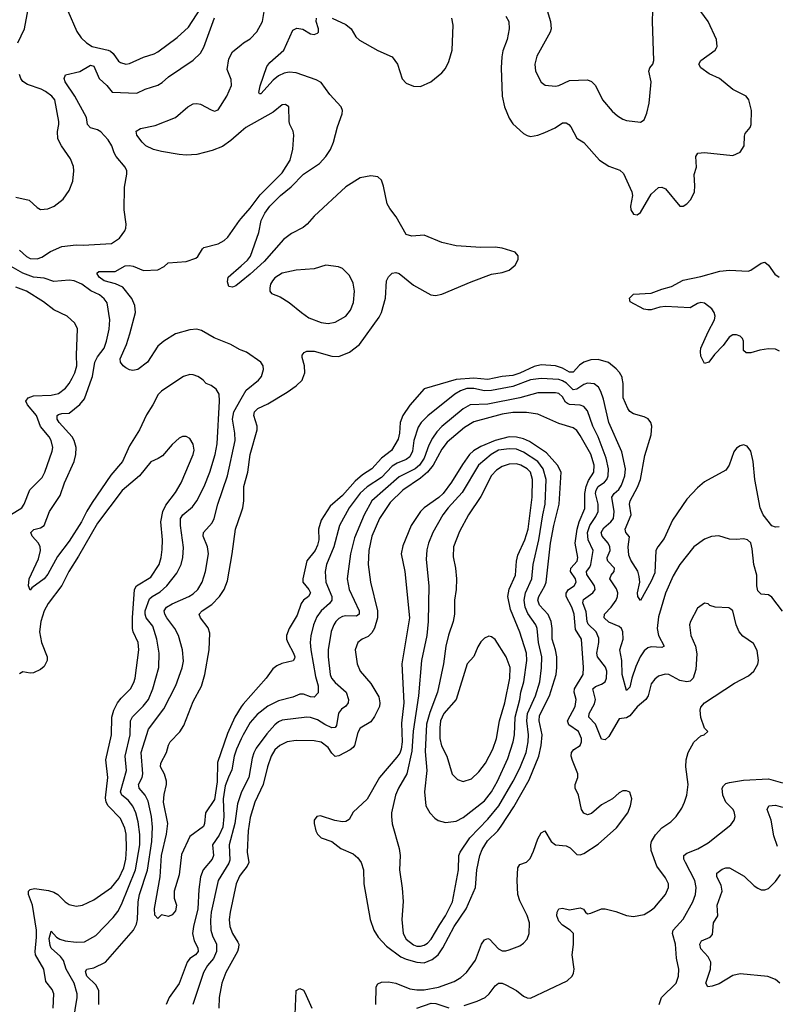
# Model space of a CAD drawing. Header units: inches. Extents: x 1682530 to 1839546, y 640742 to 791647.
# Tile 606 of 656: x 1758752 to 1763014, y 696472 to 702021. Entities that reach past the tile are written whole.
import ezdxf

# ---------------------------------------------------------------- set-up
doc = ezdxf.new("R2010")
doc.units = ezdxf.units.IN
doc.header["$MEASUREMENT"] = 0
for name, color, linetype in [('B7659', 7, 'Continuous'), ('B7669', 7, 'Continuous'), ('B7750', 7, 'Continuous'), ('B7760', 7, 'Continuous')]:
    doc.layers.add(name, color=color, linetype=linetype)

msp = doc.modelspace()

# ---------------------------------------------------------------- linework, layer by layer
at = {"layer": 'B7659', "color": 5}
for points, elevation in [([(1758700.7, 699230), (1758763.5, 699270), (1758776.3, 699290), (1758808.1, 699371.9), (1758878.6, 699441.4), (1758893.5, 699470), (1758935.3, 699590), (1758937.7, 699610), (1758929, 699650), (1758918.2, 699670), (1758868.2, 699728.2), (1758845.8, 699790), (1758795.3, 699850), (1758786.4, 699870), (1758800.4, 699890), (1758830, 699901.1), (1758930, 699905.1), (1758970, 699914.6), (1759010, 699944.1), (1759031.4, 699970), (1759046.8, 700000)], 780), ([(1759659.1, 700000), (1759550, 699926.9), (1759532.4, 699907.6), (1759502.8, 699850), (1759465.7, 699794.3), (1759427.3, 699710), (1759370, 699619.1), (1759330.6, 699530), (1759265.5, 699454.5), (1759159.7, 699300.3), (1759129.4, 699250.6), (1759100.1, 699190), (1759030, 699081.2), (1758964.2, 698995.8), (1758910, 698896.8), (1758889, 698870), (1758820.5, 698819.5), (1758810, 698806.6), (1758801.1, 698830), (1758805, 698870), (1758856.9, 698983.1), (1758869.9, 699030), (1758866.9, 699050), (1758857, 699070), (1758822, 699110), (1758814, 699130), (1758832.4, 699147.6), (1758870, 699157.3), (1758888.9, 699171.1), (1758919.8, 699250), (1758980.7, 699339.3), (1759004.6, 699410), (1759058.8, 699530), (1759067.4, 699570), (1759069.2, 699610), (1759059.2, 699650), (1759046.6, 699670), (1758973.9, 699750), (1758963.4, 699770), (1758963.7, 699790), (1758970, 699796), (1758990, 699801.3), (1759030, 699803.2), (1759090, 699851.6), (1759116.8, 699883.2), (1759159.1, 700000)], 760), ([(1759039.5, 696290), (1759076.3, 696510), (1759075.6, 696530), (1759057.9, 696590), (1759014.2, 696670), (1758998.3, 696718.3), (1758981, 696741), (1758930, 696788.4), (1758923.1, 696803.1), (1758917.4, 696842.6), (1758930, 696883), (1758958.6, 696850), (1758978.2, 696838.2), (1759008.8, 696828.8), (1759070, 696821.8), (1759116.6, 696823.3), (1759181.4, 696858.6), (1759278.5, 696961.5), (1759304.5, 696995.5), (1759325, 697035), (1759405.1, 697230), (1759428.9, 697370), (1759428.3, 697428.3), (1759419.6, 697499.6), (1759405.8, 697550), (1759388.9, 697588.9), (1759362.8, 697622.8), (1759326.9, 697650), (1759319.2, 697670), (1759352.7, 697790), (1759345.4, 697870), (1759374.3, 697990), (1759376.3, 698070), (1759387.9, 698092.1), (1759448, 698152), (1759477, 698190), (1759502.5, 698250), (1759536.6, 698370), (1759538.5, 698450), (1759525.3, 698530), (1759502.8, 698602.8), (1759463.6, 698650), (1759457.9, 698670), (1759459.5, 698690), (1759483.9, 698756.1), (1759498.9, 698770), (1759543.7, 698796.3), (1759579.9, 698830), (1759637.9, 698902.1), (1759662.3, 698950), (1759671.2, 698990), (1759674.6, 699045.4), (1759657.1, 699170), (1759658.4, 699210), (1759670.7, 699230), (1759724.8, 699275.2), (1759750, 699309.2), (1759790.4, 699390), (1759823.4, 699470), (1759852.8, 699570), (1759864.1, 699630), (1759877.2, 699870), (1759875.3, 699910), (1759859.2, 699939.2), (1759830, 699959.7), (1759802.7, 699970), (1759785.6, 699990), (1759771, 700000)], 760), ([(1759197.7, 696470), (1759196.9, 696550), (1759180.6, 696580.6), (1759130.6, 696630), (1759123.4, 696656.6), (1759129.9, 696670.1), (1759170, 696676.8), (1759235.3, 696710), (1759392.3, 696890), (1759410, 696924), (1759415.6, 696950), (1759419.9, 697050), (1759426.2, 697090), (1759472.3, 697227.7), (1759496.4, 697390), (1759500.1, 697470), (1759494.2, 697530), (1759475.7, 697615.7), (1759458.5, 697650), (1759424.5, 697690), (1759422.6, 697702.6), (1759421.5, 697710), (1759441.6, 697750), (1759445, 697770), (1759436.9, 697890), (1759477.8, 698022.2), (1759563.3, 698136.7), (1759630.9, 698269.1), (1759667.6, 698367.6), (1759673.9, 698406.1), (1759669.2, 698470), (1759646.4, 698550), (1759626.4, 698590), (1759579.9, 698650), (1759568.8, 698670), (1759565.9, 698690), (1759579.4, 698710), (1759610, 698729), (1759705.4, 698770), (1759730, 698785), (1759755, 698810), (1759779.1, 698850), (1759798.5, 698910), (1759814.9, 699010), (1759809.2, 699050), (1759785.2, 699110), (1759787, 699130), (1759835.4, 699184.6), (1759848.2, 699210), (1759867.2, 699290), (1759923.1, 699450), (1759965, 699650), (1759964.5, 699690), (1759951.5, 699770), (1759957.6, 699810), (1760000, 699883.5)], 740), ([(1758940.7, 696450), (1758944.6, 696530), (1758935, 696555), (1758899.5, 696599.6), (1758888.1, 696670), (1758841.8, 696750), (1758838.4, 696770), (1758847.4, 696850), (1758846.8, 696890), (1758823.4, 697030), (1758801.7, 697090), (1758800.8, 697110), (1758810, 697118.4), (1758835.8, 697124.2), (1758913.6, 697113.6), (1758943.5, 697103.5), (1758966.2, 697090), (1759008.4, 697048.4), (1759030, 697034.7), (1759070, 697025), (1759105.2, 697030), (1759170, 697060.2), (1759270, 697129.5), (1759310, 697181.3), (1759338.4, 697241.6), (1759349.2, 697290), (1759354.5, 697350), (1759351.6, 697430), (1759345.1, 697465.1), (1759319, 697519), (1759249.5, 697589.5), (1759239.6, 697610), (1759235, 697635), (1759248.2, 697750), (1759236.8, 697850), (1759269.3, 697990), (1759270.4, 698090), (1759282.4, 698130), (1759302.3, 698170), (1759322.6, 698197.4), (1759376.3, 698250), (1759395.3, 698284.7), (1759402.6, 698310), (1759422.7, 698470), (1759418.4, 698510), (1759391.3, 698570), (1759386.9, 698590), (1759386.8, 698650), (1759398.1, 698810), (1759410, 698830.9), (1759490, 698878.2), (1759537.3, 698950), (1759549.4, 698990), (1759554.2, 699034.2), (1759555.9, 699090), (1759547.8, 699190), (1759557.4, 699250), (1759574.8, 699285.2), (1759630, 699356.5), (1759661.2, 699410), (1759729.8, 699570), (1759733.9, 699593.9), (1759728.5, 699628.5), (1759710, 699660.9), (1759690, 699672.3), (1759670, 699672), (1759650, 699662), (1759610, 699627), (1759556.4, 699563.6), (1759532.1, 699547.9), (1759490, 699529.6), (1759427.4, 699450), (1759330, 699367.7), (1759190, 699182.5), (1759083.1, 698996.9), (1759028.6, 698911.4), (1758990, 698832.8), (1758911.4, 698730), (1758890, 698689.7), (1758870.1, 698629.9), (1758863.3, 698570), (1758874.4, 698510), (1758906, 698430), (1758906.2, 698410), (1758890, 698376), (1758870, 698358.1), (1758830, 698340.7), (1758810, 698338.7), (1758770, 698346.3), (1758750, 698335.1)], 780), ([(1760000, 698147.8), (1759963.1, 698090), (1759922.5, 697997.5), (1759865.7, 697834.3), (1759864.6, 697724.6), (1759850, 697626.5), (1759799.3, 697550), (1759793.6, 697490), (1759786.9, 697473.1), (1759710, 697418), (1759663.7, 697316.3), (1759650, 697202), (1759621.6, 697110), (1759622.4, 697070), (1759634.4, 697030), (1759630, 696999), (1759610, 696975.3), (1759590, 696966), (1759550, 696975.3), (1759530, 696955.3), (1759513.2, 696973.2), (1759511.5, 697011.5), (1759543, 697190), (1759549.9, 697309.9), (1759579.4, 697430), (1759586.2, 697490), (1759562.5, 697610), (1759565.4, 697654.6), (1759578.2, 697710), (1759578.7, 697730), (1759567.9, 697767.9), (1759544.8, 697810), (1759547.7, 697830), (1759579.7, 697890), (1759590, 697933), (1759600.5, 697950), (1759653.4, 698006.6), (1759676.2, 698043.8), (1759730, 698177.6), (1759775.5, 698264.5), (1759795.7, 698330), (1759818.6, 698470), (1759823.5, 698563.5), (1759814.1, 698594.1), (1759771.1, 698650), (1759763.5, 698670), (1759780.5, 698690), (1759834.8, 698725.2), (1759877.7, 698770), (1759904.7, 698810), (1759922.3, 698857.7), (1759949.2, 699010), (1759967.9, 699150), (1760000, 699241.9)], 720), ([(1760000, 697968.5), (1759973.8, 697910), (1759960.3, 697870), (1759947.7, 697792.3), (1759927.4, 697752.6), (1759910, 697703), (1759898.5, 697630), (1759902.6, 697530), (1759895.5, 697470), (1759875.8, 697424.2), (1759838.8, 697370), (1759843.6, 697310), (1759836.6, 697290), (1759785, 697230), (1759770.1, 697189.9), (1759761.5, 697118.5), (1759756, 697010), (1759730.1, 696910), (1759724.7, 696870), (1759734.2, 696830), (1759755.6, 696790), (1759756.8, 696770), (1759742.1, 696750), (1759710.1, 696729.9), (1759695.1, 696710), (1759651.2, 696588.8), (1759593.9, 696510), (1759576.4, 696470)], 740), ([(1760000, 697664.3), (1759978.1, 697601.9), (1759963.4, 697490), (1759932.7, 697370), (1759935.3, 697284.7), (1759930, 697267.4), (1759870.6, 697170), (1759830.5, 696990), (1759826.1, 696946.2), (1759828.4, 696890), (1759837.6, 696857.6), (1759861.1, 696810), (1759860.4, 696770), (1759842.9, 696730), (1759810.1, 696690), (1759787, 696650), (1759726.7, 696470)], 760), ([(1760000, 697206.5), (1759990, 697193.6), (1759971.1, 697151.1), (1759938.4, 696990), (1759932.5, 696950), (1759935.1, 696910), (1759950, 696871.6), (1759981.3, 696821.3), (1759985.7, 696810), (1759984.8, 696790), (1759978.5, 696770), (1759912.5, 696650), (1759890.1, 696589.9), (1759875.9, 696510), (1759873.4, 696450)], 780)]:
    msp.add_lwpolyline(points, dxfattribs=dict(at, elevation=elevation))
at = {"layer": 'B7669', "color": 5}
for points, elevation in [([(1760000, 699883.5), (1760027.9, 699932.1), (1760097.7, 699990), (1760106, 700000)], 740), ([(1761424.3, 700000), (1761390, 699992.8), (1761310, 699999.9), (1761210, 699993.7), (1761030, 699940.9), (1760950, 699847.6), (1760910.1, 699790), (1760895.8, 699750), (1760891.6, 699690), (1760883.9, 699656.1), (1760847.2, 699592.8), (1760790, 699549.9), (1760736, 699490), (1760683.5, 699456.5), (1760640.9, 699419.1), (1760570, 699338.8), (1760501.5, 699278.5), (1760450, 699201), (1760434.4, 699150), (1760436.6, 699090), (1760430, 699058.9), (1760415.7, 699030), (1760369.7, 698970.3), (1760346.8, 698870), (1760347, 698850), (1760380.9, 698810), (1760390.2, 698790), (1760378.8, 698770), (1760350.1, 698749.9), (1760337.5, 698730), (1760314.3, 698665.7), (1760270.1, 698590), (1760255.5, 698550), (1760255.3, 698530), (1760261.7, 698510), (1760295.2, 698450), (1760302.7, 698430), (1760299.7, 698420.3), (1760291.7, 698408.3), (1760228.2, 698391.8), (1760200.8, 698379.2), (1760178, 698362), (1760139.7, 698310), (1760010, 698163.4), (1760000, 698147.8)], 720), ([(1760000, 699241.9), (1760009.9, 699270.1), (1760014.6, 699310), (1760014, 699390), (1760037.1, 699470), (1760050.4, 699570), (1760089.9, 699710), (1760089.8, 699730), (1760070.8, 699790), (1760074.2, 699810), (1760093, 699830), (1760150, 699856.3), (1760259.2, 699920.8), (1760310, 699957.6), (1760342.4, 699990), (1760346.5, 700000)], 720), ([(1763050, 698688), (1762990, 698766.4), (1762970, 698780.3), (1762930, 698783.5), (1762910, 698802), (1762905.5, 698830), (1762905.4, 698890), (1762887.9, 698950), (1762878.8, 699038.8), (1762870, 699072.3), (1762852.3, 699090), (1762830, 699095.6), (1762790, 699091.8), (1762750, 699094), (1762690, 699111.3), (1762650, 699108), (1762610, 699094), (1762550, 699049.7), (1762470.2, 698949.9), (1762432.8, 698887.2), (1762390.6, 698789.4), (1762350, 698655.6), (1762342.4, 698590), (1762351.2, 698550), (1762382.6, 698490), (1762370, 698481.8), (1762310, 698485.4), (1762290, 698480.2), (1762270, 698464.2), (1762247.3, 698430), (1762223.7, 698376.3), (1762200.5, 698310), (1762190, 698259.3), (1762170, 698240.9), (1762146.2, 698330), (1762144.2, 698410), (1762132.3, 698470), (1762151.2, 698530), (1762150.4, 698570.4), (1762141.8, 698590), (1762130, 698601.8), (1762070, 698626), (1762044, 698650), (1762046.2, 698670), (1762084.6, 698710), (1762111.9, 698750), (1762119.9, 698770), (1762121.1, 698790), (1762114.1, 698814.1), (1762076.8, 698870), (1762084.6, 698890), (1762100.9, 698910), (1762102.6, 698930), (1762065.2, 698970), (1762062.3, 698982.3), (1762060.8, 698990), (1762079.1, 699030), (1762075.9, 699050), (1762066.4, 699070), (1762033.1, 699110), (1762027.6, 699130), (1762042.4, 699157.6), (1762082.7, 699190), (1762096.9, 699210), (1762101.4, 699250), (1762088, 699330), (1762101.6, 699350), (1762127.2, 699372.8), (1762141.7, 699398.3), (1762161.4, 699450), (1762164.4, 699490), (1762144.5, 699584.5), (1762070.8, 699750.8), (1762041.4, 699881.4), (1762026, 699926), (1762012.2, 699950), (1761988.7, 699968.7), (1761950, 699972.4), (1761930, 699965.4), (1761890, 699938.1), (1761870, 699935.3), (1761831.8, 699971.8), (1761810, 699986), (1761790, 699992.4), (1761690, 699999), (1761630, 699990.3), (1761530, 699954.5), (1761410, 699931.9), (1761370, 699928.8), (1761310, 699942.1), (1761270, 699941.4), (1761234.3, 699930), (1761203, 699910), (1761051.7, 699788.3), (1761014, 699750), (1760996, 699724), (1760973.2, 699650), (1760964.7, 699590), (1760950, 699557.5), (1760930, 699542.8), (1760878.4, 699521.6), (1760850, 699504.5), (1760790, 699441.3), (1760710, 699389), (1760670, 699352.8), (1760607.5, 699270), (1760552.9, 699170), (1760521.2, 699050), (1760480.1, 698950), (1760472.1, 698910), (1760476.4, 698850), (1760511.2, 698770), (1760510.8, 698750), (1760497, 698730), (1760451.2, 698688.8), (1760425.2, 698654.8), (1760406.4, 698610), (1760391.7, 698548.3), (1760388.4, 698510), (1760392, 698470), (1760418.4, 698318.4), (1760433.4, 698266.6), (1760432.8, 698227.2), (1760410, 698202.5), (1760390, 698204.2), (1760350, 698218.9), (1760330, 698219.1), (1760290, 698203.2), (1760210, 698182.4), (1760148.9, 698151.1), (1760090, 698105.4), (1760050, 698059.8), (1760010, 697990.8), (1760000, 697968.5)], 740), ([(1763030, 699163), (1763010, 699161.7), (1762990, 699167.5), (1762939.9, 699230), (1762924, 699270), (1762893.8, 699430), (1762883.7, 699530), (1762870, 699589.3), (1762850, 699618), (1762830, 699625.1), (1762810, 699619.7), (1762790, 699606), (1762774.6, 699585.4), (1762749.1, 699510), (1762730, 699481.3), (1762610, 699416.8), (1762570, 699383.1), (1762510, 699318.9), (1762430, 699199.7), (1762382.8, 699097.2), (1762346.1, 699050), (1762336.6, 699030), (1762330, 698902.7), (1762310, 698856.9), (1762250, 698746.6), (1762234.5, 698770), (1762231.8, 698790), (1762244.8, 698850), (1762242.5, 698882.5), (1762233.7, 698913.7), (1762194.7, 698974.7), (1762182.8, 699002.8), (1762180.1, 699050), (1762186.5, 699106.5), (1762166.4, 699130), (1762163, 699150), (1762196.6, 699230), (1762188, 699290), (1762190.4, 699310), (1762233, 699387), (1762249.9, 699430), (1762274.5, 699565.4), (1762310, 699680.7), (1762312.4, 699730), (1762308.3, 699750), (1762291.6, 699771.6), (1762270, 699782.2), (1762210, 699799.3), (1762190, 699813.3), (1762177.7, 699830), (1762151.9, 699890), (1762151.1, 699971.1), (1762146.3, 700000)], 720), ([(1761255.6, 696464.4), (1761330, 696488.4), (1761373.3, 696510), (1761397.4, 696530), (1761430, 696574.9), (1761450, 696590.3), (1761470, 696590.2), (1761490, 696581.2), (1761550.7, 696550), (1761590, 696518.4), (1761610, 696508), (1761630, 696505.5), (1761835.9, 696604.1), (1761865.2, 696630), (1761872.1, 696647.9), (1761876, 696670), (1761864.5, 696750), (1761871.1, 696808.9), (1761871.3, 696871.3), (1761853.2, 696890), (1761810, 696917.2), (1761790, 696940.5), (1761778.3, 696970), (1761779.6, 696990), (1761790, 697010.6), (1761810, 697013), (1761850, 697004.9), (1761910, 697015.5), (1761927.9, 697007.9), (1761938.8, 696990), (1761950, 696982), (1761970, 696985.3), (1762030, 697010.4), (1762050, 697010.4), (1762110, 696995.3), (1762170, 696972.2), (1762210, 696966.4), (1762270, 696978.7), (1762310, 697002), (1762330, 697019.5), (1762390, 697090.7), (1762407.3, 697130), (1762407, 697150), (1762390, 697185.2), (1762341.6, 697250), (1762310, 697339.3), (1762306.6, 697370), (1762311.7, 697390), (1762334.1, 697425.9), (1762370, 697466.4), (1762419.7, 697500.3), (1762449.8, 697530.3), (1762482.6, 697577.4), (1762497.3, 697610), (1762510.9, 697650), (1762518, 697710), (1762505, 697810), (1762507.1, 697850), (1762518.2, 697890), (1762550, 697948.9), (1762590, 697983.8), (1762608.7, 697990), (1762628, 698010), (1762610, 698028), (1762590, 698088.7), (1762585.4, 698130), (1762590, 698146), (1762609.8, 698170.2), (1762778.8, 698281.2), (1762856.8, 698323.2), (1762888.3, 698350), (1762910, 698388), (1762914.5, 698410), (1762906.3, 698466.3), (1762885.8, 698505.8), (1762826.5, 698546.5), (1762805.1, 698570), (1762788.7, 698610), (1762770, 698689), (1762759.1, 698699.1), (1762746.6, 698706.6), (1762670, 698709.4), (1762640.1, 698720.1), (1762630, 698728.7), (1762610, 698733.2), (1762570, 698704), (1762530.8, 698630), (1762525.5, 698610), (1762532, 698550), (1762558.3, 698490), (1762567.5, 698447.5), (1762561.2, 698358.8), (1762546.7, 698310), (1762530, 698293.3), (1762510, 698289.7), (1762470, 698297.2), (1762409.8, 698329.8), (1762387.5, 698332.5), (1762350, 698320.9), (1762330, 698304.4), (1762310, 698276.9), (1762293, 698210), (1762279, 698190), (1762231, 698149), (1762190, 698096.8), (1762170, 698086.3), (1762130, 698080.9), (1762070, 697981.2), (1762050, 697962), (1762030, 697965.4), (1761995.9, 698050), (1761957.7, 698090), (1761960.7, 698110), (1761990, 698164.4), (1761996, 698190), (1761981.4, 698250), (1761996.3, 698263.7), (1762030, 698275.3), (1762049.8, 698290), (1762058.3, 698310), (1762059.2, 698350), (1762052.1, 698372.1), (1762007, 698430), (1762002.5, 698450), (1762015.2, 698510), (1762014.7, 698534.7), (1761999.6, 698570), (1761954.5, 698614.5), (1761948.1, 698630), (1761944.1, 698684.1), (1761925.2, 698734.8), (1761927.7, 698752.3), (1761980.3, 698790), (1761993.3, 698810), (1761989.9, 698830), (1761946.7, 698893.3), (1761945, 698910), (1761964.3, 698935.7), (1761969, 698950), (1761981.9, 699030), (1761955.3, 699090), (1761951.3, 699130), (1761963.4, 699170), (1761998.5, 699221.5), (1762011.2, 699250), (1762010.3, 699290), (1761996.4, 699350), (1761999.1, 699370), (1762010.2, 699389.8), (1762046.5, 699413.5), (1762059.9, 699430), (1762067, 699450), (1762069.9, 699490), (1762055, 699550), (1762010.3, 699670), (1761980.8, 699730), (1761950, 699817.2), (1761930, 699841), (1761910, 699849.2), (1761850, 699851.4), (1761837.1, 699857.1), (1761826.1, 699866.1), (1761810, 699894.5), (1761790, 699913.4), (1761770, 699917.9), (1761670, 699917.1), (1761570, 699890.3), (1761390, 699853.5), (1761290, 699849.9), (1761250, 699827.9), (1761131, 699729), (1761101.9, 699698.1), (1761077.3, 699662.8), (1761057.1, 699622.9), (1761029.7, 699550), (1761003.7, 699510), (1760979.2, 699490), (1760890, 699443.7), (1760735, 699310), (1760691.6, 699230), (1760638.7, 699101.3), (1760616.3, 699010), (1760596.8, 698870), (1760608, 698810), (1760664.6, 698690), (1760663.6, 698670), (1760650, 698658.4), (1760590, 698661.3), (1760570, 698657.1), (1760550, 698646.3), (1760533.7, 698630), (1760521, 698610), (1760507.2, 698572.8), (1760490.1, 698470.1), (1760488.9, 698430), (1760500.4, 698330), (1760509, 698310), (1760530, 698285.1), (1760591.3, 698230), (1760603.8, 698190), (1760601.6, 698170), (1760590, 698152.6), (1760565, 698135), (1760547.5, 698112.5), (1760536.6, 698043.4), (1760528.3, 698031.7), (1760510, 698029.9), (1760470, 698048.5), (1760430, 698074.9), (1760390, 698088.5), (1760369.8, 698089.8), (1760230, 698072.6), (1760210, 698063.7), (1760190, 698047.5), (1760143.4, 697996.6), (1760084.8, 697915.2), (1760070.8, 697889.2), (1760061.6, 697858.4), (1760043.4, 697750), (1760002, 697670), (1760000, 697664.3)], 760), ([(1760757.9, 696470), (1760760.2, 696570), (1760770, 696586.9), (1760790, 696595.9), (1760830, 696598.7), (1760870, 696590.1), (1760950, 696558.8), (1760990, 696552.3), (1761030, 696553.9), (1761111.5, 696568.5), (1761199.1, 696600.9), (1761236.8, 696623.2), (1761269.4, 696650.6), (1761319.9, 696720.1), (1761353.8, 696810), (1761370, 696835.5), (1761390, 696842.8), (1761398, 696838), (1761450, 696784.2), (1761470, 696773.6), (1761490, 696772.6), (1761510, 696777.8), (1761570, 696802), (1761590, 696815.8), (1761610, 696839.1), (1761621.7, 696870), (1761623.1, 696930), (1761611.6, 696971.6), (1761570, 697054.5), (1761558.7, 697090), (1761555.3, 697170), (1761558.8, 697241.2), (1761570, 697259.6), (1761607.2, 697272.8), (1761626.8, 697293.2), (1761645.9, 697334.1), (1761670, 697404.4), (1761690, 697438.9), (1761710, 697448.5), (1761745.6, 697390), (1761770, 697370.2), (1761830, 697364.9), (1761852.9, 697352.9), (1761890, 697316.3), (1761910, 697313.4), (1761930, 697321.6), (1762010, 697373.7), (1762113.9, 697466.1), (1762178.5, 697550), (1762193, 697590), (1762200.9, 697630), (1762190, 697668), (1762170, 697675.3), (1762150, 697675.3), (1762130, 697664), (1762090.7, 697630), (1762030, 697596.3), (1761973.4, 697546.6), (1761950, 697539.7), (1761930, 697549.6), (1761916.9, 697570), (1761900.8, 697650), (1761880.7, 697690), (1761881.4, 697710), (1761896.3, 697750), (1761895.9, 697770), (1761865.8, 697845.8), (1761859.6, 697870), (1761860.8, 697890), (1761872.9, 697907.1), (1761909.2, 697930.8), (1761917.3, 697950), (1761916.5, 697970), (1761900.2, 698010), (1761846.3, 698046.3), (1761837.9, 698070), (1761881.3, 698150), (1761887.3, 698190), (1761875.9, 698230), (1761877.4, 698250), (1761925.4, 698330), (1761929.1, 698370), (1761917.2, 698530), (1761883.4, 698583.4), (1761874.8, 698670), (1761862.6, 698710), (1761829.9, 698770), (1761830.3, 698789.7), (1761844.4, 698810), (1761874.7, 698830), (1761887, 698850), (1761882.7, 698870), (1761855.7, 698910), (1761856.5, 698930), (1761891.6, 698970), (1761896.7, 698990), (1761880.5, 699070), (1761892.7, 699150), (1761904, 699190), (1761934.9, 699265.1), (1761935.2, 699350), (1761942.7, 699390), (1761956.6, 699423.4), (1761987.1, 699470), (1761987.4, 699510), (1761970, 699572.7), (1761910, 699678), (1761890, 699705), (1761870, 699721.3), (1761790, 699745.5), (1761670, 699797.9), (1761607, 699807), (1761530, 699807), (1761470, 699797.1), (1761310, 699754.6), (1761257.2, 699722.8), (1761160.7, 699639.3), (1761130, 699600.2), (1761081.6, 699510), (1761049.6, 699470.4), (1761010, 699437.2), (1760910, 699369), (1760839.9, 699300.1), (1760778.7, 699210), (1760735.5, 699110), (1760718.8, 699030), (1760715.6, 698950), (1760728.5, 698850), (1760768, 698690), (1760767.1, 698650), (1760750, 698592.4), (1760735.2, 698564.8), (1760714.5, 698545.5), (1760681.3, 698530), (1760656, 698510), (1760642.7, 698470), (1760654, 698390), (1760669.2, 698350), (1760730, 698279), (1760775, 698205), (1760781.5, 698170), (1760778.5, 698150), (1760750, 698093), (1760730, 698064.4), (1760670, 698028.2), (1760655.9, 698004.1), (1760637.4, 697930), (1760630, 697918.9), (1760614.2, 697905.8), (1760550, 697871.4), (1760528.5, 697868.5), (1760510, 697886.6), (1760490, 697919.1), (1760450, 697949.2), (1760410, 697956.3), (1760310, 697957.9), (1760259.3, 697950), (1760218, 697930), (1760190, 697905), (1760169.5, 697870), (1760148.4, 697810), (1760122.7, 697710), (1760076.1, 697610), (1760050, 697525.1), (1760039.3, 697450), (1760033.5, 697330), (1760042.5, 697270), (1760033.8, 697250), (1760000, 697206.5)], 780), ([(1762353.7, 696470), (1762368.2, 696510), (1762449.8, 696590), (1762464.2, 696630), (1762465.1, 696670), (1762451.6, 696731.6), (1762446.3, 696810), (1762429.9, 696870), (1762434, 696890), (1762490, 696951.6), (1762543.9, 697050), (1762559.2, 697090), (1762562.2, 697130), (1762554.8, 697170), (1762502.2, 697270), (1762493.7, 697290), (1762493.3, 697310), (1762510, 697322.9), (1762571.6, 697348.4), (1762630, 697382.4), (1762757.6, 697482.4), (1762777.4, 697510), (1762782, 697530), (1762777.8, 697557.8), (1762770, 697571.6), (1762730.8, 697610.8), (1762712.4, 697650), (1762708.6, 697690), (1762716.8, 697703.2), (1762730, 697716), (1762750, 697722.3), (1762830, 697735.5), (1762970, 697742.5), (1763050, 697719.7)], 740), ([(1763021.1, 697361.1), (1763001.3, 697421.3), (1762984.9, 697510), (1762963.5, 697570), (1762972.7, 697590), (1763010, 697594.3), (1763050, 697582.7)], 720), ([(1763034.2, 696590), (1763010, 696612.1), (1762967.5, 696627.5), (1762810, 696642.9), (1762770, 696634.6), (1762693.2, 696586.8), (1762653.3, 696573.3), (1762629.3, 696570), (1762617.2, 696590), (1762644.3, 696670), (1762645.2, 696710), (1762630, 696739.4), (1762590, 696784.7), (1762583.7, 696810), (1762592.8, 696830), (1762641.6, 696850), (1762655.6, 696864.4), (1762660.8, 696930), (1762684.8, 696970), (1762682.1, 697030), (1762709, 697110), (1762703.5, 697143.5), (1762679.8, 697190), (1762679.7, 697210), (1762710, 697232.7), (1762730, 697241), (1762750, 697240.6), (1762833.8, 697193.8), (1762890, 697139.3), (1762910, 697125.5), (1762930, 697116.3), (1762950, 697116.3), (1762970, 697124.9), (1763010, 697164.4), (1763037.5, 697202.5)], 720), ([(1760301, 696370), (1760309.9, 696550.1), (1760330, 696560.3), (1760350, 696552.2), (1760358.8, 696538.8), (1760398, 696450)], 780), ([(1760990, 696449.5), (1761070, 696477.8), (1761095.8, 696475.8), (1761170, 696452.2)], 760)]:
    msp.add_lwpolyline(points, dxfattribs=dict(at, elevation=elevation))
for points, elevation in [([(1761510, 699669), (1761431.4, 699648.6), (1761350, 699614.7), (1761308.8, 699591.2), (1761286.7, 699570), (1761245.6, 699514.4), (1761184.8, 699415.2), (1761137.3, 699350), (1761112.9, 699327.1), (1761030, 699269.2), (1761010, 699248.2), (1760957.2, 699170), (1760910, 699055.8), (1760901.8, 699010), (1760921.3, 698910), (1760947.5, 698650), (1760905.3, 698390), (1760915.4, 698170), (1760903.1, 698056.9), (1760906.9, 697950), (1760901.9, 697910), (1760892.6, 697887.4), (1760876, 697864), (1760778.3, 697750), (1760710, 697628.3), (1760630, 697554), (1760607.2, 697512.8), (1760590, 697502.6), (1760570, 697500.4), (1760527.3, 697507.2), (1760446.7, 697533.3), (1760426, 697530), (1760410.5, 697509.5), (1760410.4, 697490), (1760420.3, 697450), (1760430.4, 697430), (1760450, 697410.4), (1760510, 697388.5), (1760562, 697350), (1760630, 697319.6), (1760656.7, 697296.7), (1760675.6, 697270), (1760688, 697230), (1760690.2, 697150), (1760726.3, 696950), (1760746.4, 696890), (1760772.1, 696850), (1760818.4, 696798.4), (1760900, 696740), (1760930, 696726.6), (1760990, 696709.7), (1761030, 696705.2), (1761075.8, 696724.2), (1761110, 696750.7), (1761136.3, 696790), (1761199.1, 696910), (1761267.1, 697010), (1761319.6, 697130), (1761326.8, 697230), (1761344.3, 697310), (1761356.6, 697343.4), (1761386.9, 697393.1), (1761445.8, 697450), (1761464.7, 697475.3), (1761534.9, 697585.1), (1761622.7, 697737.3), (1761675.8, 697870), (1761689.5, 697930), (1761695.8, 697990), (1761678.1, 698070), (1761680.8, 698099.2), (1761736.2, 698210), (1761774.1, 698330), (1761778.4, 698370), (1761777.2, 698430), (1761769.9, 698470), (1761751, 698530), (1761751.7, 698590), (1761745.9, 698630), (1761728.5, 698668.5), (1761680.3, 698720.3), (1761671.4, 698750), (1761675.6, 698770), (1761710.4, 698830), (1761717.4, 698850), (1761742.6, 699070), (1761761.6, 699170), (1761791.5, 699290), (1761801.6, 699470), (1761781.5, 699510), (1761719, 699579), (1761623.1, 699643.1), (1761590, 699658), (1761550, 699668.3)], 820), ([(1761510, 699602.5), (1761450, 699594.1), (1761408.9, 699571.1), (1761335.8, 699510), (1761243.7, 699356.3), (1761165.1, 699270), (1761135.4, 699230), (1761080.2, 699130), (1761055.4, 699070), (1761046.1, 699033.9), (1761042.3, 698977.7), (1761057.3, 698830), (1761053.3, 698630), (1761044.8, 698550), (1761015.4, 698410), (1760998.7, 698210), (1760968.5, 698011.5), (1760961.4, 697898.6), (1760932.9, 697770), (1760886.6, 697690), (1760868.8, 697650), (1760847.1, 697550), (1760846.8, 697530), (1760849.4, 697489.4), (1760889.2, 697350), (1760895.5, 697310), (1760892.4, 697230), (1760906.9, 697126.9), (1760911.3, 697051.3), (1760904.7, 696950), (1760911.8, 696870), (1760930, 696839.3), (1760970, 696807), (1760990, 696799.5), (1761010, 696798.8), (1761030, 696804.6), (1761050, 696815.9), (1761070, 696838.6), (1761117.9, 696922.1), (1761150.9, 696970), (1761190.9, 697050), (1761224.7, 697230), (1761226, 697310), (1761234.1, 697330), (1761287.4, 697410), (1761390, 697515.5), (1761450.3, 697590), (1761531.7, 697728.3), (1761570, 697802.7), (1761605, 697890), (1761616.2, 697950), (1761618.8, 697990), (1761609.6, 698070), (1761612.3, 698110), (1761658.1, 698210), (1761681.5, 698290), (1761691.7, 698368.3), (1761694.3, 698430), (1761674.9, 698510), (1761666.7, 698590), (1761659.3, 698610), (1761614.7, 698674.7), (1761600.1, 698710), (1761594, 698750), (1761600.9, 698790), (1761636.6, 698870), (1761643.7, 698950), (1761676.9, 699090), (1761699, 699230), (1761712.9, 699290), (1761718.5, 699430), (1761700.5, 699490), (1761671.7, 699530), (1761590, 699583.5), (1761550, 699599.9)], 840), ([(1761550, 699517.2), (1761510, 699515.8), (1761470, 699503), (1761437.9, 699482.1), (1761410, 699451.6), (1761350, 699333.5), (1761280.6, 699230), (1761230, 699136.9), (1761196.1, 699050), (1761193.8, 698993.8), (1761206.7, 698930), (1761212.7, 698870), (1761211, 698810), (1761202.3, 698750), (1761201.4, 698670), (1761193.9, 698630), (1761167.6, 698552.4), (1761153.4, 698490), (1761138.6, 698390), (1761105.1, 698230), (1761063, 698117), (1761044.1, 698050), (1761036.2, 697896.2), (1761045.4, 697790), (1761032.6, 697670), (1761040.2, 697590), (1761062.6, 697550), (1761090, 697521.6), (1761110, 697508.4), (1761150, 697495.8), (1761210, 697504.7), (1761250, 697525.2), (1761370, 697617.7), (1761409.9, 697670), (1761443.2, 697730), (1761502.1, 697857.9), (1761532.2, 697950), (1761539, 697990), (1761543.7, 698090), (1761569.5, 698190), (1761574.5, 698230), (1761592.7, 698290), (1761608.6, 698410), (1761606.6, 698450), (1761569.9, 698569.9), (1761516.5, 698696.5), (1761502.1, 698770), (1761508.5, 698811.5), (1761545.2, 698890), (1761549.9, 698969.9), (1761557.7, 699002.3), (1761597.3, 699090), (1761616.3, 699150), (1761639.7, 699330), (1761640.4, 699430), (1761629.9, 699470), (1761610, 699489.2), (1761575.1, 699510)], 860), ([(1761394, 698546), (1761370, 698536), (1761350, 698515.1), (1761333.1, 698486.9), (1761310, 698431.2), (1761272.9, 698390), (1761210.1, 698190), (1761142.2, 698110), (1761122.2, 698070), (1761118, 698030), (1761119.4, 697970), (1761128.3, 697928.3), (1761157.6, 697870), (1761188.9, 697768.9), (1761218.6, 697738.6), (1761250, 697728), (1761297.6, 697742.4), (1761338.9, 697781.1), (1761376.8, 697830), (1761417.4, 697910), (1761437.3, 697970), (1761455.2, 698070), (1761484.9, 698170), (1761513.9, 698310), (1761514.3, 698370), (1761492.2, 698430), (1761430, 698528), (1761410, 698542.9)], 880)]:
    msp.add_lwpolyline(points, close=True, dxfattribs=dict(at, elevation=elevation))
at = {"layer": 'B7750', "color": 5}
for points, elevation in [([(1758741, 701890), (1758778.1, 701970), (1758804.5, 702110)], 780), ([(1759023.8, 702070), (1759073.7, 701953.7), (1759098.3, 701918.3), (1759127.6, 701890), (1759160.9, 701870), (1759249.7, 701849.7), (1759263, 701843), (1759278.2, 701830), (1759307.7, 701787.7), (1759319.6, 701779.6), (1759350, 701771), (1759370, 701774.2), (1759449.5, 701810.5), (1759510, 701828.8), (1759530, 701839.4), (1759639.9, 701920.1), (1759702.1, 701977.9), (1759796.2, 702123.8)], 780), ([(1758750, 700722.4), (1758790, 700686), (1758810, 700675.6), (1758850, 700674), (1758877.3, 700682.7), (1758925.9, 700714.1), (1758990, 700742.7), (1759070, 700752.8), (1759110, 700750.1), (1759270, 700759.8), (1759313.5, 700790), (1759343.6, 700830), (1759350, 700846), (1759351.1, 700868.9), (1759340.4, 700950), (1759343.1, 701076.9), (1759356.2, 701150), (1759355.1, 701170), (1759346.6, 701190), (1759295.1, 701250), (1759283.5, 701270), (1759271.1, 701310), (1759250, 701343), (1759208.3, 701388.3), (1759190, 701401), (1759150, 701412.2), (1759133.3, 701430), (1759127.7, 701470), (1759117.6, 701490), (1759062.2, 701590), (1759007.4, 701670), (1759001.7, 701690), (1759009.8, 701710.2), (1759090.4, 701729.6), (1759150, 701765.4), (1759170, 701759), (1759199.3, 701690), (1759242.9, 701650), (1759273.2, 701613.2), (1759412.3, 701607.7), (1759458, 701630), (1759530, 701651.3), (1759553.9, 701666.1), (1759590, 701698.5), (1759730, 701792.4), (1759770, 701832.6), (1759790, 701866), (1759850, 702031.1)], 760), ([(1760000, 701391.2), (1759940.6, 701339.4), (1759894.2, 701305.8), (1759836.8, 701283.2), (1759750, 701261.6), (1759690, 701258.2), (1759650, 701261.4), (1759550, 701277.8), (1759506, 701290), (1759462, 701310), (1759442, 701330), (1759411.5, 701370), (1759407.9, 701392.1), (1759432.5, 701407.5), (1759515.7, 701424.3), (1759629.6, 701470), (1759699.1, 701530), (1759730, 701546), (1759750, 701548.6), (1759770, 701544.2), (1759830, 701512), (1759850, 701506.1), (1759870, 701512.6), (1759919, 701590), (1759944.2, 701650), (1759942.9, 701682.9), (1759921.1, 701741.1), (1759930, 701800.7), (1759950, 701839.1), (1760000, 701879.7)], 740), ([(1758730, 701020.3), (1758804.5, 701004.5), (1758850, 700961.6), (1758870, 700950.4), (1758910, 700954.9), (1758946.6, 700970), (1758997, 701010), (1759030, 701058.8), (1759050.8, 701110.8), (1759057.7, 701170), (1759054.1, 701194.1), (1759037.2, 701237.2), (1758987.9, 701310), (1758967.4, 701350), (1758964.1, 701390), (1758973.1, 701430), (1758972, 701448), (1758949.8, 701570), (1758933.5, 701590), (1758896.9, 701616.9), (1758873.3, 701630), (1758796.2, 701656.2), (1758770, 701673.3), (1758758.6, 701690), (1758751.7, 701711.7)], 780), ([(1760000, 700157.6), (1759990, 700161.3), (1759940.9, 700190), (1759847.3, 700227.3), (1759775.6, 700270), (1759750, 700277), (1759710, 700273.3), (1759630, 700250.7), (1759563.1, 700210), (1759530, 700180.9), (1759472.7, 700090), (1759417.7, 700050), (1759390, 700044.4), (1759370, 700048.4), (1759350, 700059.5), (1759334.4, 700070), (1759319, 700090), (1759317.5, 700110), (1759353.4, 700190), (1759372.5, 700250), (1759403.5, 700370), (1759401.1, 700410), (1759384, 700450), (1759332.8, 700512.8), (1759292.2, 700532.2), (1759227.3, 700550), (1759199.3, 700570), (1759187, 700593), (1759197.6, 700602.4), (1759290, 700602.3), (1759346.7, 700633.3), (1759370, 700635.9), (1759391.6, 700631.6), (1759450, 700608.1), (1759530, 700610.4), (1759565.2, 700630), (1759589, 700650), (1759690, 700658.5), (1759743.7, 700676.3), (1759754.6, 700685.4), (1759780.9, 700730), (1759790, 700737.1), (1759870, 700758), (1759902.9, 700777.1), (1759923.9, 700796.1), (1759990, 700889.2), (1760000, 700900.6)], 740), ([(1759159.1, 700000), (1759162.8, 700010), (1759175.3, 700090), (1759190, 700120.7), (1759226.9, 700170), (1759241.5, 700210), (1759256, 700276), (1759260.2, 700330), (1759245, 700425), (1759228.6, 700448.6), (1759201.7, 700470), (1759152.2, 700492.2), (1759102.6, 700530), (1759058, 700550), (1759030, 700553.4), (1758944.9, 700544.9), (1758890, 700564.1), (1758830, 700569.5), (1758770, 700591.7), (1758704.4, 700630)], 760), ([(1760000, 700545.5), (1759970, 700521.2), (1759950, 700514), (1759930, 700518), (1759923.3, 700543.3), (1759927.1, 700570), (1760000, 700633.8)], 720), ([(1759046.8, 700000), (1759062.2, 700030), (1759074.5, 700070), (1759071.9, 700130), (1759077.7, 700277.7), (1759062, 700310), (1759018.7, 700350), (1758944.9, 700384.9), (1758886.9, 700430), (1758790.8, 700490.8), (1758730, 700514)], 780), ([(1759771, 700000), (1759756.3, 700010), (1759730, 700019.6), (1759710, 700021.2), (1759674, 700010), (1759659.1, 700000)], 760)]:
    msp.add_lwpolyline(points, dxfattribs=dict(at, elevation=elevation))
at = {"layer": 'B7760', "color": 5}
for points, elevation in [([(1761711.8, 702110), (1761741.8, 702010), (1761745.2, 701970), (1761740.2, 701950), (1761665.1, 701814.9), (1761654.4, 701770), (1761658, 701730), (1761690, 701668), (1761711.7, 701651.7), (1761770, 701645.5), (1761790, 701650.2), (1761850, 701677.4), (1761950, 701681.6), (1761972.4, 701672.4), (1761995.2, 701650), (1762034.9, 701570), (1762090, 701504.9), (1762119.4, 701479.4), (1762150, 701459.5), (1762170, 701453.4), (1762250, 701443.8), (1762270, 701456), (1762285.6, 701494.4), (1762298, 701550), (1762308.4, 701650), (1762308.5, 701670), (1762295.6, 701730), (1762301.6, 701750), (1762318.7, 701770), (1762325.1, 701790), (1762316.9, 702010), (1762318.8, 702070)], 740), ([(1760000, 701879.7), (1760012.7, 701890), (1760050, 701912.4), (1760087.7, 701952.3), (1760119.1, 702010), (1760132.1, 702090)], 740), ([(1761490, 702040.5), (1761507, 702010), (1761508.8, 701970), (1761497.2, 701910), (1761473.9, 701846.1), (1761467.5, 701812.5), (1761464.4, 701750), (1761470.2, 701590), (1761482.4, 701530), (1761510, 701465.5), (1761530, 701434.9), (1761590, 701379.5), (1761610, 701367.4), (1761630, 701362.8), (1761670, 701370.2), (1761710, 701384.7), (1761768.4, 701411.6), (1761810, 701439.1), (1761830, 701439.6), (1761844.9, 701430), (1761857.2, 701417.2), (1761890, 701354), (1761930, 701328.4), (1762019, 701230), (1762070, 701195.8), (1762133.1, 701173.1), (1762154.4, 701154.4), (1762201.1, 701050), (1762204.9, 701030), (1762192.4, 700970), (1762194.9, 700950), (1762210, 700924), (1762230, 700920.5), (1762250, 700933.4), (1762310, 701037.3), (1762350, 701074.4), (1762370, 701077.1), (1762390, 701067.7), (1762470, 700970.7), (1762490, 700970.5), (1762510, 700983.8), (1762533.1, 701006.9), (1762552.9, 701050), (1762555.9, 701084.1), (1762551.4, 701148.6), (1762564.2, 701190), (1762560.4, 701250), (1762572.1, 701267.9), (1762610, 701271.8), (1762770, 701254.9), (1762810, 701273.4), (1762832.9, 701310), (1762834.8, 701365.2), (1762839.8, 701380.2), (1762866.5, 701413.5), (1762873.5, 701430), (1762874.8, 701510), (1762859.8, 701570), (1762845.1, 701590), (1762770, 701626.6), (1762693.6, 701690), (1762635.6, 701715.6), (1762589.4, 701750), (1762578, 701770), (1762589.5, 701790), (1762669.4, 701850), (1762677.7, 701862.3), (1762681.6, 701870), (1762676.9, 701910), (1762629.8, 702010), (1762590, 702067.2)], 720), ([(1760000, 700633.8), (1760035.3, 700664.7), (1760051.8, 700688.2), (1760098.4, 700821.6), (1760112.1, 700890), (1760132.3, 700930), (1760161.6, 700970), (1760220.4, 701030), (1760281.1, 701078.9), (1760351.4, 701150), (1760441, 701210), (1760476.4, 701250), (1760503, 701290), (1760520.4, 701330), (1760543.1, 701416.9), (1760569, 701490), (1760569.8, 701510), (1760563.1, 701530), (1760499, 701599), (1760450, 701666.3), (1760422.2, 701682.2), (1760310, 701722.2), (1760270, 701725.6), (1760241.3, 701718.7), (1760210, 701704.1), (1760179.4, 701680.6), (1760110, 701603.1), (1760103.7, 701603.7), (1760099.6, 701610), (1760107.3, 701647.3), (1760143.4, 701756.6), (1760160.9, 701779.1), (1760239.8, 701850), (1760290, 701962), (1760313.2, 701973.2), (1760346.8, 701966.8), (1760390, 701941), (1760410, 701938), (1760430, 701944.7), (1760435.3, 701950), (1760435.3, 701970), (1760422, 702010), (1760424, 702030)], 720), ([(1760512.4, 702030), (1760590, 701993.6), (1760618.4, 701970), (1760644.8, 701924.8), (1760666, 701906), (1760770, 701846.5), (1760850, 701811.8), (1760880.8, 701770), (1760907.3, 701687.3), (1760930, 701662.3), (1760970, 701646.7), (1761010, 701645.3), (1761067.3, 701670), (1761130, 701720.9), (1761150, 701745.7), (1761170, 701785.5), (1761188.1, 701850), (1761193.9, 701990), (1761186.7, 702030)], 720), ([(1760000, 700900.6), (1760050, 700958), (1760106, 701034), (1760230, 701158), (1760275.9, 701230), (1760290.8, 701290.8), (1760296.9, 701370), (1760292.5, 701392.5), (1760273.6, 701430), (1760270, 701448), (1760269, 701530), (1760250, 701542.7), (1760230, 701541.2), (1760180, 701500), (1760026.1, 701413.9), (1760000, 701391.2)], 740), ([(1760346.5, 700000), (1760358.9, 700030), (1760355.7, 700070), (1760343.6, 700116.4), (1760343.5, 700130), (1760354.2, 700145.8), (1760370, 700152.2), (1760410, 700153.2), (1760510, 700124.1), (1760550, 700122), (1760610, 700146.7), (1760666.2, 700190), (1760776.1, 700343.9), (1760789.9, 700370), (1760812.2, 700452.2), (1760818.5, 700550), (1760830, 700572.4), (1760850, 700592.2), (1760870, 700596.5), (1760890, 700590.3), (1760970, 700524.6), (1761067.7, 700470), (1761094.1, 700465.9), (1761130, 700473.1), (1761296, 700544), (1761410, 700586), (1761470, 700595.8), (1761509, 700610), (1761543.3, 700636.7), (1761560.9, 700670), (1761559.3, 700690), (1761544, 700710), (1761470, 700734), (1761430, 700739.6), (1761350, 700737.4), (1761210, 700746.4), (1761130, 700765), (1761030, 700805.7), (1760960.7, 700800.7), (1760930, 700809.7), (1760873.3, 700910), (1760836.6, 700956.6), (1760822.4, 700982.4), (1760802, 701082), (1760790, 701116), (1760770, 701135.1), (1760730, 701141.7), (1760670, 701128.7), (1760590, 701079.1), (1760410, 700913.5), (1760372, 700868), (1760349, 700850), (1760283.5, 700816.4), (1760237.8, 700782.2), (1760130, 700658.8), (1760050, 700586), (1760000, 700545.5)], 720), ([(1763033.3, 700153.3), (1763010, 700164.3), (1762970, 700165.5), (1762921.4, 700158.6), (1762870, 700143.4), (1762843.9, 700143.9), (1762830, 700157.2), (1762829.8, 700210), (1762823.6, 700223.6), (1762810, 700236.8), (1762790, 700244.6), (1762770, 700245), (1762747.9, 700232.1), (1762715.4, 700184.6), (1762666.2, 700133.8), (1762633.4, 700090), (1762610, 700083.7), (1762590, 700124), (1762586.6, 700150), (1762589.9, 700170), (1762630, 700262), (1762666.6, 700330), (1762670.6, 700350), (1762664.3, 700370), (1762650.7, 700390.7), (1762610, 700423.4), (1762590, 700427), (1762570, 700421), (1762530, 700396.4), (1762390, 700404.4), (1762358.9, 700401.1), (1762310, 700385.5), (1762290, 700385.1), (1762267.7, 700390), (1762190.9, 700430), (1762188.1, 700451.9), (1762210, 700473.7), (1762310, 700479.1), (1762370, 700502.4), (1762423.7, 700516.3), (1762490, 700553.7), (1762590, 700573.1), (1762695.9, 700604.1), (1762750, 700609.5), (1762855.9, 700604.1), (1762870.7, 700609.3), (1762930, 700648.2), (1762950, 700654.9), (1762970, 700638), (1763006.5, 700586.5), (1763030, 700570.3)], 680), ([(1760106, 700000), (1760114.2, 700010), (1760125.7, 700050), (1760122.6, 700070), (1760110.8, 700090.8), (1760030, 700146.3), (1760000, 700157.6)], 740), ([(1762146.3, 700000), (1762145.4, 700005.4), (1762131.8, 700031.8), (1762113.1, 700053.1), (1762068.7, 700088.7), (1762010, 700106.3), (1761970, 700103.6), (1761930, 700091.2), (1761905.3, 700074.7), (1761870, 700034.9), (1761850, 700035.3), (1761810, 700056.7), (1761770.6, 700069.4), (1761690, 700075.6), (1761650, 700066.5), (1761570, 700029), (1761530, 700016.5), (1761470, 700009.6), (1761424.3, 700000)], 720)]:
    msp.add_lwpolyline(points, dxfattribs=dict(at, elevation=elevation))
at = {"layer": 'B7760', "color": 5, "elevation": 740}
msp.add_lwpolyline([(1760476.6, 700636.6), (1760410, 700617), (1760308.9, 700608.9), (1760230, 700591.6), (1760190, 700566), (1760175.3, 700550), (1760164.7, 700530), (1760161.1, 700510), (1760160.5, 700490), (1760170, 700477.3), (1760218.5, 700458.5), (1760270, 700427.3), (1760339.1, 700370), (1760381.3, 700341.3), (1760450, 700313.4), (1760490, 700309.2), (1760530, 700316.1), (1760589.8, 700350.2), (1760615.8, 700384.2), (1760633.2, 700426.8), (1760637.8, 700490), (1760630, 700536), (1760610, 700578.4), (1760570, 700618), (1760547.2, 700627.2)], close=True, dxfattribs=at)

doc.saveas('drawing.dxf')
